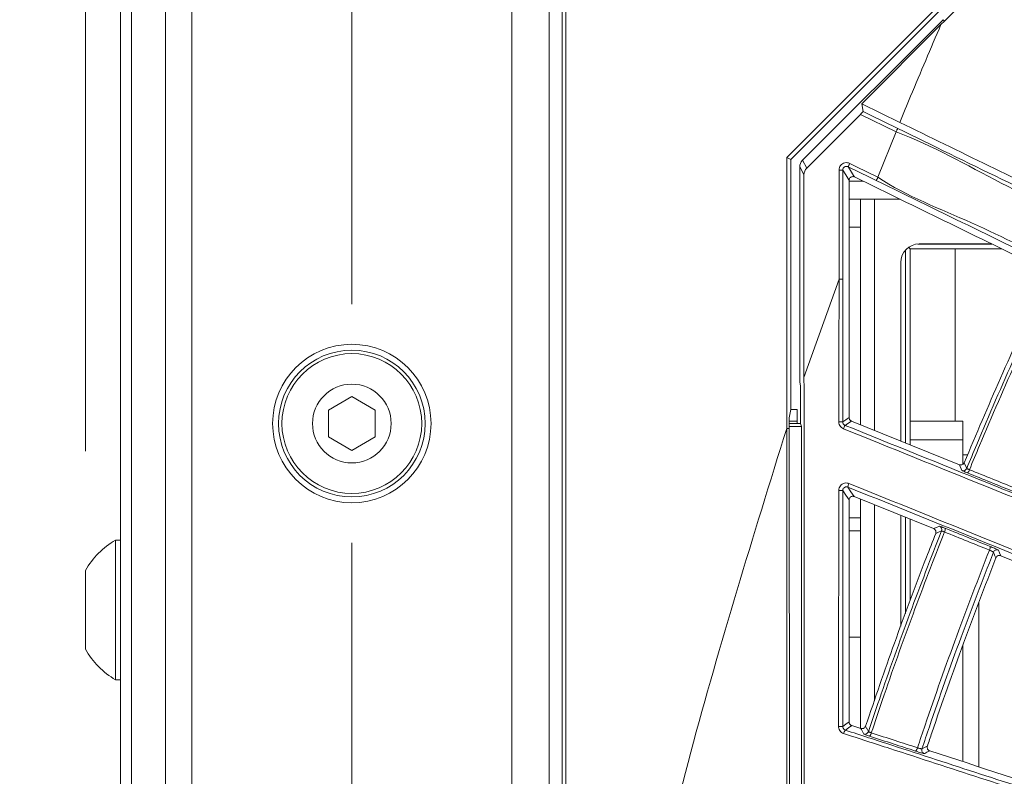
# Model space of a CAD drawing. Header units: millimetres. Extents: x 0 to 1118, y 0 to 864.
# Tile 336 of 512: x 461 to 474, y 437 to 447. Entities that reach past the tile are written whole.
import ezdxf

# ---------------------------------------------------------------- set-up
doc = ezdxf.new("R2010")
doc.units = ezdxf.units.MM
doc.styles.add('SLDTEXTSTYLE0', font='TXT', dxfattribs={"width": 0.605})
doc.dimstyles.new('SLDDIMSTYLE1', dxfattribs={"dimtxt": 3.175, "dimasz": 3.302, "dimexe": 0, "dimexo": 0.0625, "dimgap": 0.79375, "dimtad": 0, "dimtih": 1, "dimtoh": 1, "dimdec": 1, "dimlfac": 4, "dimrnd": 1e-09, "dimzin": 4, "dimdsep": 46, "dimtxsty": 'SLDTEXTSTYLE0', "dimsah": 1, "dimcen": 0.09, "dimadec": 0, "dimazin": 1, "dimtfac": 1, "dimtofl": 0, "dimtmove": 0, "dimatfit": 3, "dimfxl": 1, "dimfrac": 2, "dimtolj": 1, "dimtzin": 12, "dimarcsym": 0})
doc.dimstyles.new('SLDDIMSTYLE2', dxfattribs={"dimtxt": 3.175, "dimasz": 3.302, "dimexe": 0, "dimexo": 0.0625, "dimgap": 0.79375, "dimtad": 0, "dimtih": 1, "dimtoh": 1, "dimdec": 1, "dimlfac": 4, "dimrnd": 1e-09, "dimzin": 12, "dimdsep": 46, "dimtxsty": 'SLDTEXTSTYLE0', "dimsah": 1, "dimcen": 0.09, "dimadec": 0, "dimazin": 3, "dimtfac": 1, "dimtmove": 0, "dimatfit": 0, "dimfxl": 1, "dimfrac": 2, "dimtolj": 1, "dimtzin": 12, "dimarcsym": 0})
doc.dimstyles.new('SLDDIMSTYLE3', dxfattribs={"dimtxt": 3.175, "dimasz": 3.302, "dimexe": 0, "dimexo": 0.0625, "dimgap": 0.79375, "dimtad": 0, "dimtih": 1, "dimtoh": 1, "dimdec": 1, "dimlfac": 4, "dimrnd": 1e-09, "dimzin": 12, "dimdsep": 46, "dimtxsty": 'SLDTEXTSTYLE0', "dimsah": 1, "dimcen": 0.09, "dimadec": 0, "dimazin": 3, "dimtfac": 1, "dimtofl": 0, "dimtmove": 0, "dimatfit": 3, "dimfxl": 1, "dimfrac": 2, "dimtolj": 1, "dimtzin": 12, "dimarcsym": 0})

# ---------------------------------------------------------------- blocks, each defined once
blk = doc.blocks.new('_D_1')
at = {"color": 7, "linetype": 'Continuous', "lineweight": 0}
for p, q in [((465.998, 458.908), (432.779, 458.908)), ((434.379, 458.908), (434.379, 423.22)), ((434.379, 382.658), (434.379, 418.347)), ((465.736, 382.658), (432.779, 382.658))]:
    blk.add_line(p, q, dxfattribs=at)
for points in [[(434.379, 458.908), (433.871, 455.606), (434.887, 455.606)], [(434.379, 382.658), (434.887, 385.96), (433.871, 385.96)]]:
    blk.add_solid(points, dxfattribs=at)
at = {"color": 7, "linetype": 'Continuous', "lineweight": 0, "insert": (428.922, 422.44), "char_height": 3.175, "attachment_point": 1, "style": 'SLDTEXTSTYLE0'}
blk.add_mtext('305.0', dxfattribs=at)
blk = doc.blocks.new('_D_2')
at = {"color": 7, "linetype": 'Continuous', "lineweight": 0}
for p, q in [((465.577, 440.058), (465.577, 429.782)), ((462.473, 431.382), (451.323, 431.382)), ((465.577, 431.382), (471.927, 431.382))]:
    blk.add_line(p, q, dxfattribs=at)
for points in [[(462.473, 431.382), (459.171, 431.89), (459.171, 430.874)], [(465.577, 431.382), (468.879, 430.874), (468.879, 431.89)]]:
    blk.add_solid(points, dxfattribs=at)
at = {"color": 7, "linetype": 'Continuous', "lineweight": 0, "insert": (442.834, 433.039), "char_height": 3.175, "attachment_point": 1, "style": 'SLDTEXTSTYLE0'}
blk.add_mtext('12.4', dxfattribs=at)
blk = doc.blocks.new('_D_3')
at = {"color": 7, "linetype": 'Continuous', "lineweight": 0}
for p, q in [((465.577, 443.258), (465.577, 471.353)), ((606.87, 443.258), (606.87, 471.353)), ((465.577, 469.753), (530.766, 469.753)), ((606.87, 469.753), (541.68, 469.753))]:
    blk.add_line(p, q, dxfattribs=at)
for points in [[(465.577, 469.753), (468.879, 469.245), (468.879, 470.261)], [(606.87, 469.753), (603.568, 470.261), (603.568, 469.245)]]:
    blk.add_solid(points, dxfattribs=at)
at = {"color": 7, "linetype": 'Continuous', "lineweight": 0, "insert": (530.766, 471.409), "char_height": 3.175, "attachment_point": 1, "style": 'SLDTEXTSTYLE0'}
blk.add_mtext('565.2', dxfattribs=at)
blk = doc.blocks.new('_D_4')
at = {"color": 7, "linetype": 'Continuous', "lineweight": 0}
for p, q in [((462.003, 441.286), (462.003, 484.2)), ((610.443, 441.286), (610.443, 484.2)), ((462.003, 482.6), (530.766, 482.6)), ((610.443, 482.6), (541.68, 482.6))]:
    blk.add_line(p, q, dxfattribs=at)
for points in [[(462.003, 482.6), (465.305, 482.092), (465.305, 483.108)], [(610.443, 482.6), (607.141, 483.108), (607.141, 482.092)]]:
    blk.add_solid(points, dxfattribs=at)
at = {"color": 7, "linetype": 'Continuous', "lineweight": 0, "insert": (530.766, 484.256), "char_height": 3.175, "attachment_point": 1, "style": 'SLDTEXTSTYLE0'}
blk.add_mtext('593.8', dxfattribs=at)

msp = doc.modelspace()

# ---------------------------------------------------------------- linework, layer by layer
at = {"color": 7, "linetype": 'Continuous', "lineweight": 15}
for p, q in [((468.3982, 390.9351), (468.3982, 449.8815)), ((468.4462, 449.8616), (468.4462, 428.3544)), ((462.4732, 392.0333), (462.4732, 448.7833)), ((468.2232, 448.7833), (468.2232, 392.0333)), ((473.5269, 447.0559), (474.6678, 448.1967)), ((473.7013, 447.5149), (471.4107, 445.2242)), ((471.4675, 445.2008), (473.638, 447.3713)), ((471.6223, 445.1884), (473.5084, 447.0744)), ((472.4173, 445.9463), (473.48, 447.009)), ((473.48, 447.009), (473.5269, 447.0559)), ((472.4173, 445.9463), (472.4346, 445.8425)), ((472.9288, 445.6968), (472.4173, 445.9463)), ((471.6791, 445.0846), (472.3989, 445.8044)), ((471.4107, 445.2242), (471.4107, 441.5934)), ((471.4107, 445.2242), (471.4675, 445.2008)), ((471.4675, 441.847), (471.4675, 445.2008)), ((471.5857, 442.2197), (471.5857, 445.1)), ((471.6425, 442.2763), (471.6425, 444.9962)), ((472.248, 444.9201), (472.248, 443.9573)), ((472.4362, 444.9083), (472.248, 444.9083)), ((472.3199, 444.965), (472.5848, 444.8358)), ((472.248, 444.6669), (472.4021, 444.6669)), ((472.4021, 444.6669), (472.4021, 444.2919)), ((472.5863, 444.6669), (472.4021, 444.6669)), ((472.9312, 444.6669), (472.5863, 444.6669)), ((472.4021, 444.2919), (472.248, 444.2919)), ((472.4021, 444.2919), (472.4021, 441.642)), ((473.0029, 443.9831), (473.0029, 441.3992)), ((473.0469, 444.0221), (473.0685, 444.0005)), ((473.0685, 441.3727), (473.0685, 444.0005)), ((473.0685, 444.0005), (474.2974, 444.0005)), ((474.1629, 444.0661), (473.17, 444.0661)), ((473.1896, 444.0669), (474.1613, 444.0669)), ((472.9396, 443.8169), (472.9396, 441.4248)), ((471.5945, 442.1583), (471.5857, 442.2197)), ((471.5945, 441.6583), (471.5945, 442.1583)), ((465.5768, 442.0192), (465.2643, 441.8387)), ((465.8893, 441.8387), (465.5768, 442.0192)), ((465.2643, 441.8387), (465.2643, 441.4779)), ((465.8893, 441.4779), (465.8893, 441.8387)), ((471.4448, 441.7333), (471.4675, 441.847)), ((471.4675, 441.847), (471.5495, 441.847)), ((471.5495, 441.6583), (471.5495, 441.847)), ((471.4448, 441.593), (471.4448, 441.7333)), ((471.5495, 441.6881), (471.4448, 441.6881)), ((471.4448, 441.6583), (471.5945, 441.6583)), ((471.4448, 441.619), (471.6075, 441.619)), ((471.4461, 436.5833), (471.4448, 441.593)), ((471.6075, 441.619), (471.5945, 441.6583)), ((471.6075, 436.6976), (471.6075, 441.619)), ((473.7277, 441.1064), (472.2791, 441.6917)), ((473.7743, 441.6881), (473.0685, 441.6881)), ((465.2643, 441.4779), (465.5768, 441.2975)), ((465.5768, 441.2975), (465.8893, 441.4779)), ((473.7743, 441.4381), (473.7743, 441.1115)), ((473.8381, 441.2396), (473.7743, 441.2396)), ((472.3165, 440.6794), (473.3814, 440.2491)), ((472.4021, 440.6447), (472.4021, 440.3954)), ((472.4021, 440.3954), (472.4021, 440.2187)), ((472.9396, 440.4276), (472.9396, 438.9391)), ((473.0029, 440.402), (473.0029, 439.1089)), ((473.0685, 439.2849), (473.0685, 440.3755)), ((472.4021, 440.2187), (472.4021, 438.7919)), ((462.4732, 440.0958), (462.4082, 440.0958)), ((462.4082, 440.0958), (462.4082, 439.1583)), ((462.0032, 439.6861), (462.0032, 439.1583)), ((473.9868, 439.2524), (473.9868, 437.0547)), ((462.0032, 439.1583), (462.0032, 438.6305)), ((462.4082, 439.1583), (462.4082, 438.2208)), ((472.4021, 438.7919), (472.2477, 438.7919)), ((472.4021, 437.5696), (472.4021, 438.7919)), ((473.7745, 437.1237), (473.7745, 438.6917)), ((462.4082, 438.2208), (462.4732, 438.2208)), ((472.4057, 437.5685), (472.2821, 437.6086))]:
    msp.add_line(p, q, dxfattribs=at)
at = {"color": 9, "linetype": 'Continuous', "lineweight": 0}
for p, q in [((462.6197, 448.7833), (462.6197, 392.0333)), ((463.0768, 392.0333), (463.0768, 448.7833)), ((463.4303, 448.7833), (463.4303, 392.0333)), ((467.7232, 392.0333), (467.7232, 448.7833)), ((473.5269, 447.0559), (473.5084, 447.0744)), ((472.8777, 445.5708), (472.3989, 445.8044)), ((472.8777, 445.5708), (472.6346, 444.9624)), ((471.6223, 445.1884), (471.6791, 445.0846)), ((471.6425, 444.9962), (471.5857, 445.1)), ((472.1124, 443.593), (472.1124, 445.0571)), ((472.1624, 445.0571), (472.1124, 445.0571)), ((472.5863, 441.5676), (472.5863, 444.6669)), ((473.6717, 444.0005), (473.6717, 441.6881)), ((472.1124, 443.5929), (471.6424, 442.2763)), ((471.4107, 441.593), (471.4448, 441.593)), ((473.0685, 441.4381), (473.7743, 441.4381)), ((473.7277, 441.1064), (473.7606, 441.0288)), ((473.7925, 441.1332), (473.8252, 441.0562)), ((472.5863, 437.9389), (472.5863, 440.5703)), ((472.2478, 440.3954), (472.4021, 440.3954)), ((472.4021, 440.2187), (472.2478, 440.2187))]:
    msp.add_line(p, q, dxfattribs=at)
at = {"color": 9, "linetype": 'Continuous', "lineweight": 0, "flags": 128}
for points in [[(472.4346, 445.8425), (472.5245, 445.7987), (472.8996, 445.6157)], [(472.2343, 445.102), (472.2348, 445.1032), (472.2362, 445.1059), (472.2382, 445.1101), (472.241, 445.1157), (472.2443, 445.1225), (472.248, 445.1301), (472.252, 445.1384), (472.2562, 445.147)], [(472.2562, 445.147), (472.3461, 445.1031), (472.6346, 444.9624)], [(472.1624, 445.0571), (472.1624, 444.9571), (472.1624, 444.5571), (472.1624, 443.593)], [(472.248, 444.9201), (472.2445, 444.9257), (472.2306, 444.948), (472.2027, 444.9926), (472.1624, 445.0571)], [(472.2343, 445.102), (472.2378, 445.0965), (472.2517, 445.0742), (472.3075, 444.9849), (472.3199, 444.965)], [(472.6127, 444.9175), (472.5229, 444.9613), (472.2343, 445.102)], [(472.1625, 441.6803), (472.2052, 441.7092), (472.2479, 441.7381)], [(472.2791, 441.6917), (472.2283, 441.6573), (472.1937, 441.6339)], [(472.2311, 440.8062), (472.273, 440.7439), (472.3165, 440.6794)], [(472.2478, 440.6328), (472.2052, 440.6962), (472.2042, 440.6976), (472.1625, 440.7595)], [(473.3814, 440.2491), (473.4213, 440.2661), (473.4588, 440.2821)], [(473.4863, 440.2176), (473.4478, 440.2012), (473.4093, 440.1848)], [(474.2162, 439.8569), (474.2001, 439.8948), (474.1995, 439.8964), (474.184, 439.9328)], [(474.2496, 439.9606), (474.2651, 439.9242), (474.2816, 439.8854)], [(472.1627, 437.5942), (472.2051, 437.6253), (472.2476, 437.6563)], [(472.2821, 437.6086), (472.2389, 437.5769), (472.197, 437.5463)], [(472.4438, 437.4934), (472.4389, 437.503), (472.4253, 437.5298), (472.4117, 437.5566), (472.4057, 437.5685)], [(472.4684, 437.5998), (472.4874, 437.5625), (472.4879, 437.5616), (472.5015, 437.5347), (472.5064, 437.5252)], [(473.2238, 437.2947), (473.2606, 437.3135), (473.2875, 437.3272), (473.2974, 437.3322)], [(473.3292, 437.2684), (473.3198, 437.2636), (473.2916, 437.2492), (473.2633, 437.2348), (473.2562, 437.2312)]]:
    msp.add_lwpolyline(points, dxfattribs=at)
at = {"color": 7, "linetype": 'Continuous', "lineweight": 15}
for radius in [1.0625, 0.9837, 0.9375, 0.5278]:
    msp.add_circle((465.5768, 441.6583), radius, dxfattribs=at)
for centre, radius, start, end in [((473.1896, 443.8169), 0.25, 90, 180), ((473.7789, 441.0754), 0.05, 248.45893, 337.46045), ((473.4397, 440.2358), 0.05, 338.58714, 67.54787), ((462.9469, 439.1583), 1.0812, 119.88215, 150.7838), ((462.9469, 439.1583), 1.0812, 209.2162, 240.11785), ((472.4589, 437.5411), 0.05, 252.41672, 341.46158)]:
    msp.add_arc(centre, radius, start, end, dxfattribs=at)
at = {"color": 9, "linetype": 'Continuous', "lineweight": 0}
for centre, radius, start, end in [((472.1231, 440.7895), 0.8917, 87.46977, 90.83427), ((472.3989, 441.5098), 0.2398, 148.84166, 160.86107), ((473.7817, 441.0591), 0.0831, 310.20635, 346.14754), ((472.3992, 440.7793), 0.1703, 154.05783, 170.89232), ((472.1226, 440.1056), 0.6551, 86.50177, 91.17796), ((473.4541, 440.2459), 0.0824, 330.1335, 5.51828), ((474.0704, 439.9965), 0.069, 328.84604, 11.635), ((474.2306, 439.9144), 0.05, 67.58855, 158.37284), ((472.1209, 437.1749), 0.4214, 84.30909, 92.04472), ((472.2707, 437.4819), 0.0979, 138.83619, 168.93126), ((472.4576, 437.5265), 0.0892, 316.38519, 349.58232), ((473.0921, 437.3208), 0.0737, 310.2026, 351.06992), ((473.2713, 437.2789), 0.05, 161.56753, 252.38759)]:
    msp.add_arc(centre, radius, start, end, dxfattribs=at)
at = {"color": 7, "linetype": 'Continuous', "lineweight": 15}
for centre in [(471.7107, 445.0999), (471.7675, 444.9961)]:
    msp.add_ellipse(centre, major_axis=(-0.06, 0.1098), ratio=0.9993385, start_param=0.284944, end_param=1.0702422, dxfattribs=at)
at = {"color": 9, "linetype": 'Continuous', "lineweight": 0}
for points, knots in [([(473.4801, 447.0089), (473.3432, 446.6892), (473.1566, 446.253), (472.9769, 445.8139), (472.9289, 445.6967)], [0, 0, 0, 0, 0.7330915, 1, 1, 1, 1]), ([(472.8777, 445.5708), (472.8806, 445.5766), (472.8862, 445.5881), (472.8933, 445.6027), (472.8984, 445.6132), (472.8992, 445.6149), (472.8996, 445.6157)], [0, 0, 0, 0, 0.2499946, 0.4999439, 0.7499487, 1, 1, 1, 1]), ([(472.2562, 445.147), (472.2562, 445.147), (472.246, 445.1518), (472.2242, 445.1584), (472.19, 445.1565), (472.1584, 445.1436), (472.133, 445.1208), (472.1158, 445.0909), (472.1135, 445.0684), (472.1124, 445.0571)], [0, 0, 0, 0, 0.0003681, 0.1669602, 0.3333194, 0.4997075, 0.6662986, 0.8331576, 1, 1, 1, 1]), ([(472.1624, 445.0571), (472.163, 445.0628), (472.164, 445.074), (472.1726, 445.0891), (472.1853, 445.1005), (472.2011, 445.1069), (472.2184, 445.108), (472.229, 445.104), (472.2343, 445.102)], [0, 0, 0, 0, 0.1671637, 0.333961, 0.5003127, 0.6664098, 0.8327453, 1, 1, 1, 1]), ([(472.6127, 444.9175), (472.6131, 444.9183), (472.614, 444.92), (472.6191, 444.9305), (472.6262, 444.9451), (472.6318, 444.9566), (472.6346, 444.9624)], [0, 0, 0, 0, 0.2500513, 0.5000561, 0.7500054, 1, 1, 1, 1]), ([(472.1101, 441.6811), (472.1103, 441.7953), (472.111, 442.4325), (472.1124, 443.0698), (472.1124, 443.5929), (472.1124, 443.5929)], [0, 0, 0, 0, 0.1791839, 0.9999922, 1, 1, 1, 1]), ([(472.1124, 443.593), (472.1188, 443.593), (472.1317, 443.593), (472.148, 443.593), (472.1596, 443.593), (472.1615, 443.593), (472.1624, 443.593)], [0, 0, 0, 0, 0.2499974, 0.49995331, 0.74995544, 1, 1, 1, 1]), ([(473.8252, 441.0562), (473.87, 441.1639), (474.0794, 441.6669), (474.46, 442.543), (474.8162, 443.3021), (474.9905, 443.6736)], [0, 0, 0, 0, 0.1221244, 0.5704019, 1, 1, 1, 1]), ([(475.028, 443.6588), (474.8534, 443.2865), (474.4972, 442.5269), (474.1165, 441.65), (473.9073, 441.1471), (473.8624, 441.0392)], [0, 0, 0, 0, 0.4301518, 0.8777431, 1, 1, 1, 1]), ([(471.4107, 441.5934), (470.9623, 440.1511), (470.0655, 437.2669), (469.0744, 432.8404), (468.6555, 429.8496), (468.4461, 428.3544)], [0, 0, 0, 0, 0.33338683, 0.66672959, 1, 1, 1, 1]), ([(472.1101, 441.6811), (472.1104, 441.6753), (472.1113, 441.6583), (472.1213, 441.6313), (472.1424, 441.6041), (472.1624, 441.5937), (472.1723, 441.5884)], [0, 0, 0, 0, 0.1477774, 0.4322384, 0.7162496, 1, 1, 1, 1]), ([(472.1937, 441.6339), (472.1887, 441.6365), (472.1787, 441.6418), (472.1681, 441.6554), (472.1631, 441.6689), (472.1626, 441.6774), (472.1625, 441.6803)], [0, 0, 0, 0, 0.2840268, 0.5681791, 0.8524373, 1, 1, 1, 1]), ([(473.8252, 441.0562), (473.8258, 441.0556), (473.8269, 441.0545), (473.8353, 441.0504), (473.8472, 441.0452), (473.8573, 441.0412), (473.8624, 441.0392)], [0, 0, 0, 0, 0.252399, 0.5016705, 0.7507704, 1, 1, 1, 1]), ([(473.8624, 441.0392), (473.9666, 440.9971), (474.1686, 440.9156), (474.3693, 440.8347), (474.4665, 440.7955)], [0, 0, 0, 0, 0.51559445, 1, 1, 1, 1]), ([(473.7606, 441.0288), (473.7606, 441.0288), (473.7608, 441.0283), (473.7649, 441.0258), (473.781, 441.0183), (473.8052, 441.0079), (473.8253, 440.9997), (473.8354, 440.9956)], [0, 0, 0, 0, 0.0032114, 0.252398, 0.5015829, 0.7507862, 1, 1, 1, 1]), ([(474.4375, 440.7526), (474.3406, 440.7917), (474.1406, 440.8724), (473.9392, 440.9537), (473.8354, 440.9956)], [0, 0, 0, 0, 0.4844209, 1, 1, 1, 1]), ([(472.2461, 440.8538), (472.2376, 440.8564), (472.2184, 440.8625), (472.1864, 440.8602), (472.1549, 440.8472), (472.1296, 440.8243), (472.1124, 440.7943), (472.1102, 440.7718), (472.1091, 440.7606)], [0, 0, 0, 0, 0.1371697, 0.3094582, 0.4819591, 0.6546012, 0.8272961, 1, 1, 1, 1]), ([(472.1625, 440.7595), (472.1631, 440.7651), (472.1642, 440.7764), (472.1728, 440.7914), (472.1854, 440.8029), (472.2012, 440.8094), (472.2172, 440.8106), (472.2268, 440.8076), (472.2311, 440.8062)], [0, 0, 0, 0, 0.1723119, 0.344748, 0.5173985, 0.690075, 0.8626665, 1, 1, 1, 1]), ([(472.1058, 437.596), (472.1064, 438.1293), (472.1074, 439.184), (472.1085, 440.239), (472.1091, 440.7606)], [0, 0, 0, 0, 0.5056512, 1, 1, 1, 1]), ([(473.5361, 440.2539), (473.5358, 440.254), (473.5254, 440.2582), (473.5052, 440.2662), (473.4807, 440.2754), (473.4634, 440.2815), (473.4604, 440.2819), (473.4588, 440.2821)], [0, 0, 0, 0, 0.0056865, 0.2539689, 0.5025442, 0.7512527, 1, 1, 1, 1]), ([(473.5361, 440.2539), (473.6395, 440.212), (473.8408, 440.1306), (474.0408, 440.0497), (474.138, 440.0104)], [0, 0, 0, 0, 0.5138038, 1, 1, 1, 1]), ([(472.5064, 437.5252), (472.5552, 437.6699), (472.7351, 438.2032), (473.0552, 439.1033), (473.3448, 439.8517), (473.4863, 440.2176)], [0, 0, 0, 0, 0.1598971, 0.5892642, 1, 1, 1, 1]), ([(473.5255, 440.2049), (473.3837, 439.8383), (473.0942, 439.0895), (472.774, 438.1887), (472.5942, 437.6554), (472.5454, 437.5104)], [0, 0, 0, 0, 0.411214, 0.8399183, 1, 1, 1, 1]), ([(473.4863, 440.2176), (473.4872, 440.2177), (473.4889, 440.2179), (473.4977, 440.2154), (473.5101, 440.2111), (473.5204, 440.207), (473.5255, 440.2049)], [0, 0, 0, 0, 0.2490944, 0.4979302, 0.7464078, 1, 1, 1, 1]), ([(474.1295, 439.9608), (474.0319, 440.0003), (473.8313, 440.0813), (473.6293, 440.163), (473.5255, 440.2049)], [0, 0, 0, 0, 0.4861824, 1, 1, 1, 1]), ([(474.2496, 439.9606), (474.2495, 439.9608), (474.249, 439.9615), (474.2427, 439.965), (474.2249, 439.9735), (474.1994, 439.9848), (474.1691, 439.9977), (474.1483, 440.0062), (474.138, 440.0104)], [0, 0, 0, 0, 0.0419516, 0.2339358, 0.4256942, 0.6172288, 0.8086224, 1, 1, 1, 1]), ([(473.1649, 437.3094), (473.1987, 437.4099), (473.3681, 437.9134), (473.6812, 438.8004), (473.9819, 439.5789), (474.1295, 439.9608)], [0, 0, 0, 0, 0.1127415, 0.5647297, 1, 1, 1, 1]), ([(474.184, 439.9328), (474.0374, 439.5534), (473.7378, 438.7779), (473.426, 437.8953), (473.2572, 437.3938), (473.2238, 437.2947)], [0, 0, 0, 0, 0.4345604, 0.8883048, 1, 1, 1, 1]), ([(474.1295, 439.9608), (474.1346, 439.9587), (474.1449, 439.9543), (474.1599, 439.9473), (474.1724, 439.941), (474.181, 439.936), (474.1839, 439.9336), (474.184, 439.9329), (474.184, 439.9328)], [0, 0, 0, 0, 0.1909289, 0.3821038, 0.5736889, 0.7657099, 0.9580218, 1, 1, 1, 1]), ([(472.1058, 437.596), (472.1064, 437.588), (472.1077, 437.5687), (472.1205, 437.5402), (472.1435, 437.5143), (472.1642, 437.5052), (472.1746, 437.5007)], [0, 0, 0, 0, 0.190151, 0.4600926, 0.7301544, 1, 1, 1, 1]), ([(472.197, 437.5463), (472.1918, 437.5486), (472.1815, 437.5532), (472.17, 437.5662), (472.1636, 437.5804), (472.1629, 437.5902), (472.1627, 437.5942)], [0, 0, 0, 0, 0.271749, 0.5428812, 0.8118766, 1, 1, 1, 1]), ([(472.4438, 437.4934), (472.4438, 437.4934), (472.4442, 437.4928), (472.4489, 437.4905), (472.466, 437.484), (472.4911, 437.4752), (472.5118, 437.4684), (472.5222, 437.465)], [0, 0, 0, 0, 0.0148924, 0.26122983, 0.50747391, 0.75374765, 1, 1, 1, 1]), ([(472.5064, 437.5252), (472.507, 437.5246), (472.5084, 437.5235), (472.5173, 437.5198), (472.5298, 437.5154), (472.5402, 437.512), (472.5454, 437.5104)], [0, 0, 0, 0, 0.2611372, 0.5075273, 0.7537367, 1, 1, 1, 1]), ([(472.5454, 437.5104), (472.652, 437.4758), (472.8592, 437.4086), (473.065, 437.3418), (473.1649, 437.3094)], [0, 0, 0, 0, 0.5145177, 1, 1, 1, 1]), ([(473.1397, 437.2645), (473.0401, 437.2969), (472.8349, 437.3634), (472.6284, 437.4305), (472.5222, 437.465)], [0, 0, 0, 0, 0.48549839, 1, 1, 1, 1]), ([(473.1397, 437.2645), (473.1416, 437.2639), (473.1539, 437.2599), (473.1778, 437.2524), (473.2085, 437.2431), (473.2337, 437.236), (473.2515, 437.2314), (473.2546, 437.2313), (473.2562, 437.2312)], [0, 0, 0, 0, 0.0348588, 0.2278722, 0.4209028, 0.6139689, 0.8069928, 1, 1, 1, 1]), ([(473.1649, 437.3094), (473.1659, 437.3091), (473.1721, 437.3072), (473.1841, 437.3036), (473.1996, 437.2994), (473.2123, 437.2962), (473.2214, 437.2944), (473.223, 437.2946), (473.2238, 437.2947)], [0, 0, 0, 0, 0.0348152, 0.2277108, 0.4207586, 0.6138494, 0.8069327, 1, 1, 1, 1])]:
    msp.add_open_spline(points, degree=3, knots=knots, dxfattribs=at)
at = {"color": 7, "linetype": 'Continuous', "lineweight": 15}
for points, knots in [([(472.3989, 445.8044), (472.4032, 445.8088), (472.4119, 445.8175), (472.4232, 445.8292), (472.4311, 445.8379), (472.4344, 445.8418), (472.4346, 445.8424), (472.4346, 445.8425)], [0, 0, 0, 0, 0.2345639, 0.4693784, 0.6959443, 0.9098093, 1, 1, 1, 1]), ([(475.2934, 444.5434), (474.9043, 444.7332), (474.1223, 445.1146), (473.328, 445.5021), (472.9288, 445.6968)], [0, 0, 0, 0, 0.49749621, 1, 1, 1, 1]), ([(492.4443, 436.0263), (491.5479, 436.4632), (490.2024, 437.1191), (488.3109, 438.0414), (486.8382, 438.7597), (485.2997, 439.51), (483.6721, 440.3039), (481.9406, 441.1485), (480.3743, 441.9127), (479.0326, 442.5672), (477.9507, 443.0956), (476.8246, 443.6432), (475.6036, 444.2463), (474.2736, 444.8641), (473.3675, 445.3872), (472.8776, 445.5709), (472.8776, 445.5709)], [0, 0, 0, 0, 0.173718, 0.2607683, 0.3478104, 0.4347272, 0.5216256, 0.6100188, 0.6983601, 0.7454708, 0.7925733, 0.840696, 0.8888065, 0.9440273, 0.9999994, 1, 1, 1, 1]), ([(472.8996, 445.6157), (473.3653, 445.3886), (474.3032, 444.9312), (475.6182, 444.2899), (476.8346, 443.6967), (477.9558, 443.1499), (479.0504, 442.6161), (480.3991, 441.9584), (481.9532, 441.2006), (483.6791, 440.3589), (485.3219, 439.5578), (486.8811, 438.7975), (488.3619, 438.0753), (490.2545, 437.1524), (491.6017, 436.4954), (492.5007, 436.0569)], [0, 0, 0, 0, 0.0553153, 0.1114187, 0.1585034, 0.2055993, 0.2538369, 0.3020836, 0.3887356, 0.475436, 0.5639885, 0.6525612, 0.7392884, 0.8260236, 1, 1, 1, 1]), ([(472.3199, 444.965), (472.3146, 444.967), (472.304, 444.9709), (472.2868, 444.9698), (472.271, 444.9633), (472.2583, 444.9519), (472.2497, 444.937), (472.2486, 444.9257), (472.248, 444.9201)], [0, 0, 0, 0, 0.1668353, 0.3337014, 0.5002838, 0.6666868, 0.8330504, 1, 1, 1, 1]), ([(492.1695, 435.3781), (491.5047, 435.7023), (490.1754, 436.3507), (488.3149, 437.2583), (486.606, 438.0918), (485.0679, 438.8422), (483.5662, 439.5747), (482.1119, 440.2841), (480.7061, 440.9698), (479.2185, 441.6955), (477.7878, 442.3933), (476.45, 443.0459), (475.212, 443.6497), (473.9289, 444.2755), (473.0514, 444.7035), (472.6127, 444.9175)], [0, 0, 0, 0, 0.1293997, 0.2587754, 0.3457921, 0.4328353, 0.5197995, 0.5878491, 0.6558828, 0.7254052, 0.794892, 0.8451933, 0.8954802, 0.9477464, 1, 1, 1, 1]), ([(472.6346, 444.9624), (472.6346, 444.9624), (473.0231, 444.7034), (473.9087, 444.3726), (475.1529, 443.7241), (476.4106, 443.1217), (477.7637, 442.4579), (479.1832, 441.7662), (480.6586, 441.0458), (482.0752, 440.3545), (483.0042, 439.9012), (483.5532, 439.6333), (483.9952, 439.4176), (485.0668, 438.8947), (486.6404, 438.1269), (488.4954, 437.2219), (490.3323, 436.3259), (491.5482, 435.7331), (492.1565, 435.4365)], [0, 0, 0, 0, 0.00000048, 0.05009952, 0.10020908, 0.15246946, 0.20474694, 0.27258211, 0.34044995, 0.41008752, 0.47974273, 0.483068, 0.49636942, 0.54958391, 0.65604527, 0.76281936, 0.88135309, 1, 1, 1, 1]), ([(472.5848, 444.8358), (472.9697, 444.6481), (473.7431, 444.2709), (474.5052, 443.8991), (474.8881, 443.7124)], [0, 0, 0, 0, 0.4975452, 1, 1, 1, 1]), ([(472.248, 443.9573), (472.248, 443.7842), (472.248, 443.4378), (472.248, 442.9182), (472.2479, 442.3516), (472.2479, 441.9583), (472.2479, 441.7381)], [0, 0, 0, 0, 0.2341016, 0.4682028, 0.7023041, 1, 1, 1, 1]), ([(472.1624, 443.593), (472.1624, 443.5763), (472.1624, 443.053), (472.1625, 442.4154), (472.1625, 441.7946), (472.1625, 441.6803)], [0, 0, 0, 0, 0.02614133, 0.82082774, 1, 1, 1, 1]), ([(473.7925, 441.1332), (473.9526, 441.5117), (474.2791, 442.2839), (474.6608, 443.1179), (474.8777, 443.5751), (474.9115, 443.6463)], [0, 0, 0, 0, 0.4481218, 0.914117, 1, 1, 1, 1]), ([(471.6425, 398.5403), (471.6426, 399.7424), (471.643, 402.1465), (471.6459, 406.953), (471.6502, 412.9972), (471.6522, 420.2866), (471.6506, 426.8015), (471.6468, 432.4999), (471.6434, 437.3865), (471.6428, 440.6465), (471.6425, 442.2763)], [0, 0, 0, 0, 0.0824226, 0.1648512, 0.329759, 0.4972189, 0.664678, 0.77646, 0.8882417, 1, 1, 1, 1]), ([(472.2479, 441.7381), (472.2484, 441.7324), (472.2495, 441.7212), (472.2582, 441.7062), (472.2688, 441.6965), (472.2765, 441.6929), (472.2791, 441.6917)], [0, 0, 0, 0, 0.2842064, 0.5684261, 0.8527231, 1, 1, 1, 1]), ([(471.4107, 441.5932), (471.4107, 441.435), (471.4107, 441.1186), (471.4107, 440.644), (471.4107, 440.1695), (471.4107, 439.6949), (471.4107, 439.3308), (471.4107, 439.0342), (471.4107, 438.7417), (471.4107, 438.2814), (471.4107, 437.6345), (471.4107, 437.0646), (471.4107, 436.6515), (471.4107, 436.4503), (471.4107, 436.2544), (471.4107, 436.0387), (471.4107, 435.6239), (471.4107, 435.0338), (471.4107, 434.3013), (471.4107, 433.6292), (471.4107, 432.9824), (471.4107, 432.3346), (471.4107, 431.7261), (471.4107, 431.1302), (471.4107, 430.4042), (471.4107, 429.6404), (471.4107, 428.8503), (471.4107, 428.1436), (471.4107, 427.3376), (471.4107, 426.5151), (471.4107, 425.667), (471.4107, 424.8265), (471.4107, 423.9964), (471.4107, 423.3305), (471.4107, 422.781), (471.4107, 422.2501), (471.4107, 421.6997), (471.4107, 421.2097), (471.4107, 420.8579), (471.4107, 420.6031), (471.4107, 420.4129), (471.4107, 420.2228), (471.4107, 419.8377), (471.4107, 419.2451), (471.4107, 418.5285), (471.4107, 417.8622), (471.4107, 417.2483), (471.4107, 416.7267), (471.4107, 416.2859), (471.4107, 415.9362), (471.4107, 415.5866), (471.4107, 415.2802), (471.4107, 414.9979), (471.4107, 414.6886), (471.4107, 414.1809), (471.4107, 413.5731), (471.4107, 412.9671), (471.4107, 412.448), (471.4107, 411.8871), (471.4107, 411.2196), (471.4107, 410.576), (471.4107, 409.8801), (471.4107, 409.093), (471.4107, 408.1875), (471.4107, 407.2843), (471.4107, 406.3978), (471.4107, 405.4881), (471.4107, 404.6262), (471.4107, 403.7882), (471.4107, 402.942), (471.4107, 402.0215), (471.4107, 401.0889), (471.4107, 400.1562), (471.4107, 399.5344), (471.4107, 399.2234)], [0, 0, 0, 0, 0.0111982, 0.0223958, 0.0335931, 0.0447901, 0.055987, 0.0593691, 0.065792, 0.0766936, 0.0919592, 0.1115892, 0.1170498, 0.1212102, 0.1258354, 0.1309253, 0.1364801, 0.1552093, 0.1727159, 0.1883547, 0.2028126, 0.2185246, 0.2342366, 0.2459071, 0.2607305, 0.2856566, 0.2999974, 0.3166798, 0.3357037, 0.3570689, 0.3749212, 0.3957488, 0.4165763, 0.4336819, 0.4428897, 0.455475, 0.471263, 0.4818541, 0.4901559, 0.4961682, 0.499891, 0.5036148, 0.5096279, 0.5271485, 0.5455595, 0.560353, 0.5743166, 0.5890197, 0.5972715, 0.6055235, 0.6137756, 0.6220277, 0.6272171, 0.6337597, 0.6439247, 0.6631642, 0.6767955, 0.6868353, 0.699921, 0.7165194, 0.7341014, 0.7455016, 0.7658044, 0.7898499, 0.8096351, 0.8297721, 0.8526353, 0.8740561, 0.8908119, 0.9119719, 0.933977, 0.9559828, 0.9779901, 1, 1, 1, 1]), ([(491.4304, 433.8069), (490.5132, 434.1773), (489.1361, 434.7333), (487.1866, 435.5208), (485.665, 436.1355), (484.0721, 436.7791), (482.383, 437.4615), (480.5823, 438.1891), (478.953, 438.8476), (477.5601, 439.4105), (476.4408, 439.8629), (475.2768, 440.3334), (473.8573, 440.9072), (472.808, 441.3315), (472.1723, 441.5884)], [0, 0, 0, 0, 0.1806113, 0.2711641, 0.361708, 0.4520832, 0.5424382, 0.634491, 0.7264857, 0.7751873, 0.8238798, 0.8736878, 0.9234829, 1, 1, 1, 1]), ([(472.1937, 441.6339), (472.8317, 441.3761), (473.8747, 440.9547), (475.2801, 440.387), (476.4394, 439.9187), (477.5723, 439.461), (478.9721, 438.8955), (480.5871, 438.2432), (482.3814, 437.5184), (484.0876, 436.8292), (485.7038, 436.1763), (487.2342, 435.5581), (489.185, 434.7701), (490.5642, 434.2129), (491.4847, 433.8411)], [0, 0, 0, 0, 0.0766759, 0.1253537, 0.1740432, 0.2239768, 0.2739204, 0.3640074, 0.4541483, 0.5463891, 0.6386526, 0.7288262, 0.8190087, 1, 1, 1, 1]), ([(473.7743, 441.4381), (473.7743, 441.4709), (473.7743, 441.5364), (473.7743, 441.619), (473.7743, 441.6768), (473.7743, 441.6844), (473.7743, 441.6881)], [0, 0, 0, 0, 0.2499992, 0.5000005, 0.7499952, 1, 1, 1, 1]), ([(473.7277, 441.1064), (473.7333, 441.1047), (473.7444, 441.1015), (473.7618, 441.104), (473.7772, 441.1119), (473.7874, 441.1226), (473.7912, 441.1304), (473.7925, 441.1332)], [0, 0, 0, 0, 0.2230813, 0.4462342, 0.6662897, 0.8810922, 1, 1, 1, 1]), ([(491.2016, 433.1407), (490.2849, 433.5111), (488.9086, 434.0672), (486.9568, 434.8559), (485.4322, 435.472), (483.835, 436.1174), (482.1404, 436.8022), (480.3331, 437.5325), (478.6983, 438.1931), (477.3021, 438.7573), (476.1815, 439.2101), (475.0165, 439.6808), (473.6994, 440.213), (472.759, 440.5929), (472.2311, 440.8062)], [0, 0, 0, 0, 0.1829306, 0.2746592, 0.3663788, 0.4579956, 0.5495914, 0.6429374, 0.7362239, 0.7854918, 0.8347505, 0.8851404, 0.9355174, 1, 1, 1, 1]), ([(472.2461, 440.8538), (472.772, 440.6411), (473.8391, 440.2096), (475.4017, 439.5778), (476.9227, 438.9628), (478.5679, 438.2976), (480.3068, 437.5946), (482.1099, 436.8656), (483.8079, 436.1792), (485.5894, 435.4592), (487.4406, 434.711), (489.355, 433.9374), (490.5746, 433.4448), (491.1844, 433.1985)], [0, 0, 0, 0, 0.06435034, 0.13056167, 0.19701379, 0.26334586, 0.35555339, 0.44806324, 0.54077585, 0.63326091, 0.75545406, 0.87773344, 1, 1, 1, 1]), ([(472.1625, 440.7595), (472.1626, 440.2378), (472.1626, 439.1825), (472.1626, 438.1276), (472.1627, 437.5942)], [0, 0, 0, 0, 0.4943678, 1, 1, 1, 1]), ([(472.3165, 440.6794), (472.3111, 440.6809), (472.3002, 440.6841), (472.2832, 440.6817), (472.2678, 440.6742), (472.256, 440.6619), (472.2489, 440.6474), (472.2481, 440.6373), (472.2478, 440.6328)], [0, 0, 0, 0, 0.1724526, 0.3449322, 0.5175141, 0.6901775, 0.8627751, 1, 1, 1, 1]), ([(472.2478, 440.6328), (472.2478, 440.143), (472.2477, 439.1506), (472.2476, 438.1586), (472.2476, 437.6563)], [0, 0, 0, 0, 0.4936397, 1, 1, 1, 1]), ([(473.4093, 440.1848), (473.4108, 440.1901), (473.4138, 440.2007), (473.4115, 440.2174), (473.4042, 440.2323), (473.3935, 440.2432), (473.3849, 440.2474), (473.3814, 440.2491)], [0, 0, 0, 0, 0.2103552, 0.4206988, 0.6319424, 0.847162, 1, 1, 1, 1]), ([(472.4684, 437.5998), (472.5958, 437.9715), (472.8557, 438.7305), (473.1768, 439.5896), (473.3675, 440.0778), (473.4093, 440.1848)], [0, 0, 0, 0, 0.4284625, 0.8748115, 1, 1, 1, 1]), ([(473.2974, 437.3322), (473.3176, 437.3922), (473.4734, 437.8546), (473.7706, 438.6997), (474.0697, 439.4764), (474.2162, 439.8569)], [0, 0, 0, 0, 0.0706825, 0.5448129, 1, 1, 1, 1]), ([(474.2816, 439.8854), (474.2761, 439.887), (474.2651, 439.8902), (474.2476, 439.8875), (474.2322, 439.8795), (474.2216, 439.8684), (474.2177, 439.86), (474.2162, 439.8569)], [0, 0, 0, 0, 0.2191497, 0.4382694, 0.6565292, 0.8708871, 1, 1, 1, 1]), ([(474.2816, 439.8854), (474.9228, 439.6263), (476.2162, 439.1037), (477.4153, 438.6192), (478.0198, 438.3749)], [0, 0, 0, 0, 0.4957723, 1, 1, 1, 1]), ([(472.2476, 437.6563), (472.2481, 437.6507), (472.2492, 437.6394), (472.2578, 437.6245), (472.2693, 437.6138), (472.2783, 437.6102), (472.2821, 437.6086)], [0, 0, 0, 0, 0.2670696, 0.5340663, 0.8026717, 1, 1, 1, 1]), ([(490.5738, 431.5222), (489.6388, 431.8258), (488.2347, 432.2818), (486.235, 432.9314), (484.6712, 433.4394), (483.0311, 433.9723), (481.2888, 434.5384), (479.4279, 435.1431), (477.7492, 435.6886), (476.3239, 436.1519), (475.1914, 436.52), (474.015, 436.9024), (473.0007, 437.2321), (472.3818, 437.4333), (472.1746, 437.5007)], [0, 0, 0, 0, 0.1912183, 0.2871368, 0.3830455, 0.4787371, 0.5744056, 0.6720109, 0.7695505, 0.8200884, 0.8706172, 0.9223134, 0.973997, 1, 1, 1, 1]), ([(472.197, 437.5463), (472.4049, 437.4788), (473.016, 437.2802), (474.0142, 436.9559), (475.1858, 436.5753), (476.3321, 436.2029), (477.7633, 435.738), (479.425, 435.1982), (481.2787, 434.596), (483.04, 434.0239), (484.7056, 433.4828), (486.279, 432.9717), (488.2802, 432.3216), (489.6867, 431.8647), (490.6256, 431.5597)], [0, 0, 0, 0, 0.02605684, 0.07658017, 0.12711487, 0.17894658, 0.23078821, 0.32616656, 0.42160533, 0.51943616, 0.61729268, 0.71277215, 0.80826133, 1, 1, 1, 1]), ([(472.4057, 437.5685), (472.4113, 437.5672), (472.4225, 437.5648), (472.4397, 437.5685), (472.4544, 437.5773), (472.464, 437.5887), (472.4672, 437.5969), (472.4684, 437.5998)], [0, 0, 0, 0, 0.2219675, 0.4440166, 0.6633374, 0.8781949, 1, 1, 1, 1]), ([(473.2974, 437.3322), (473.2961, 437.3267), (473.2936, 437.3159), (473.2968, 437.2991), (473.3048, 437.2844), (473.3163, 437.2737), (473.3253, 437.27), (473.3292, 437.2684)], [0, 0, 0, 0, 0.2075995, 0.4150971, 0.6248762, 0.838723, 1, 1, 1, 1]), ([(477.1634, 436.0225), (476.5531, 436.2209), (475.323, 436.6205), (473.9972, 437.0513), (473.3292, 437.2684)], [0, 0, 0, 0, 0.4961576, 1, 1, 1, 1])]:
    msp.add_open_spline(points, degree=3, knots=knots, dxfattribs=at)

# ---------------------------------------------------------------- dimensions: what is measured, and where the dimension line sits
at = {"color": 7, "linetype": 'Continuous', "lineweight": 0}
for base, p1, p2, dimstyle, picture, middle in [((462.0032, 482.5997), (610.4432, 439.6861), (462.0032, 439.6861), 'SLDDIMSTYLE3', '_D_4', (536.2232, 482.5997)), ((606.8697, 469.7527), (465.5768, 441.6583), (606.8697, 441.6583), 'SLDDIMSTYLE3', '_D_3', (536.2232, 469.7527)), ((462.4732, 431.3821), (465.5768, 441.6583), (462.4732, 448.7833), 'SLDDIMSTYLE2', '_D_2', (447.0787, 431.3821))]:
    dim = msp.add_linear_dim(base=base, p1=p1, p2=p2, dimstyle=dimstyle, dxfattribs=at)
    dim.commit()
    dim.dimension.update_dxf_attribs({"geometry": picture, "text_midpoint": middle, "dimtype": 160})
dim = msp.add_linear_dim(base=(434.3787, 458.9083), p1=(467.3357, 382.6583), p2=(467.5982, 458.9083), angle=90, dimstyle='SLDDIMSTYLE1', dxfattribs=at)
dim.commit()
dim.dimension.update_dxf_attribs({"geometry": '_D_1', "text_midpoint": (434.3787, 420.7833), "dimtype": 160})

doc.saveas('drawing.dxf')
